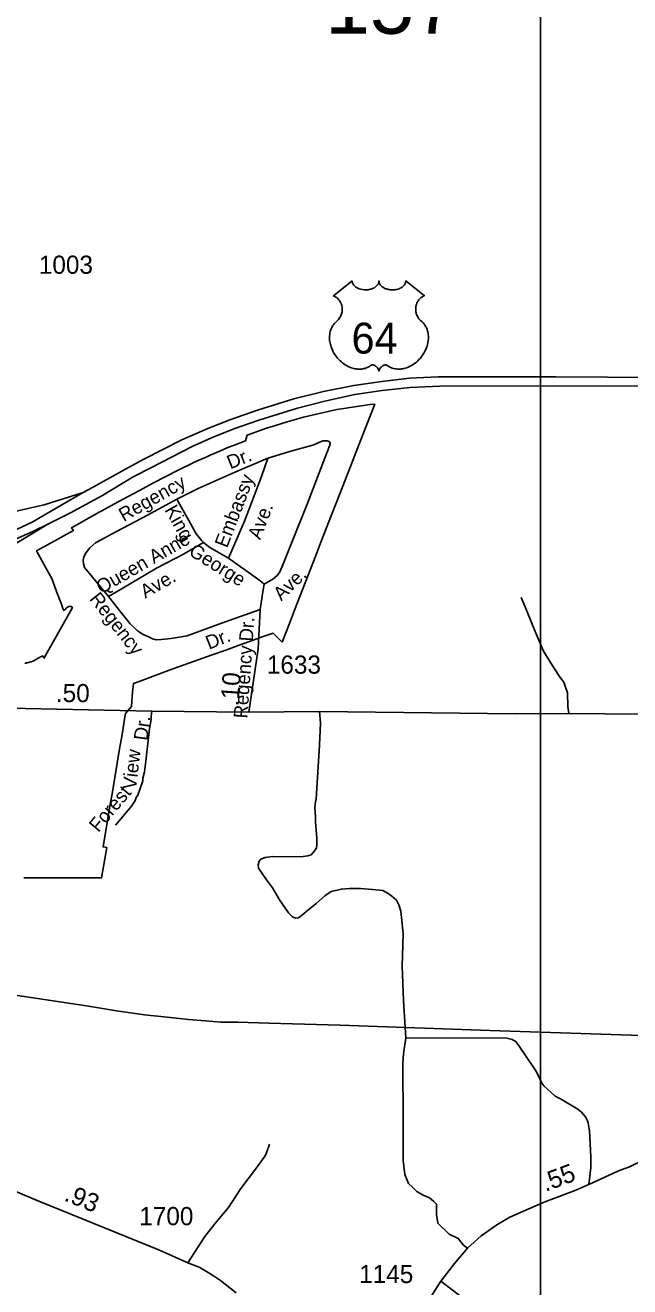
# Model space of a CAD drawing. Extents: x 2220236 to 2384410, y 720751 to 894131.
# Drawn here: x 2315152 to 2319308, y 805990 to 814659 of the extents above; entities that cross this region are included whole.
import ezdxf

# ---------------------------------------------------------------- set-up
doc = ezdxf.new("R2010")
doc.units = 0
doc.layers.add('Default', color=7, linetype='Continuous')

msp = doc.modelspace()

# ---------------------------------------------------------------- linework, layer by layer
at = {"layer": 'Default'}
for p, q in [((2316753.8, 810373.6), (2316767.3, 810645.1)), ((2316687.7, 809938.7), (2316753.8, 810373.6))]:
    msp.add_line(p, q, dxfattribs=at)
for points in [[(2299633.7, 818158.8), (2318694.1, 818158.8), (2318694.1, 801601.3), (2299633.7, 801601.3), (2299633.7, 818158.8)], [(2315308.1, 811230), (2315463.3, 811307.6), (2315678.7, 811425.8), (2315893.2, 811555), (2316019.6, 811620.7), (2316298.6, 811764.4), (2316431, 811823), (2316584.7, 811885.8), (2316756.5, 811944.4), (2317023.4, 812028.4), (2317220.6, 812076.9), (2317416.8, 812121.9), (2317605.7, 812149.8), (2317797.3, 812170.3), (2318002.1, 812178.1), (2318806.7, 812181.1), (2320179.6, 812177.1)], [(2320218, 812234.7), (2318799.7, 812243.8), (2317990.9, 812243.8), (2317792.8, 812234.7), (2317602.7, 812211.5), (2317409.6, 812184.2), (2317201.4, 812142.7), (2316997.2, 812091.1), (2316748.5, 812013.2), (2316558.4, 811948.5), (2316405.8, 811886.8), (2316228.8, 811809.9), (2315966, 811676.4), (2315835.6, 811606.6), (2315713.3, 811536.8), (2315613.2, 811483.2), (2315550.2, 811447.3)], [(2315150.8, 810273.6), (2315152, 810274.9), (2315153.2, 810275.2), (2315155, 810275.6), (2315156, 810275.8), (2315157.8, 810276.2), (2315159, 810276.5), (2315160.8, 810276.9), (2315162, 810277.2), (2315163.5, 810277.6), (2315165, 810277.9), (2315166.5, 810278.2), (2315167.8, 810278.5), (2315169.5, 810278.9), (2315170.8, 810279.2), (2315172.2, 810279.6), (2315173.8, 810279.9), (2315175.2, 810280.2), (2315176.5, 810280.5), (2315178.2, 810280.9), (2315181, 810281.6), (2315185.2, 810282.5), (2315188, 810284.2), (2315191.2, 810284.4), (2315194, 810285.4), (2315197, 810286.6), (2315199.8, 810287.7), (2315202.5, 810288.8), (2315205.2, 810289.9), (2315209.8, 810291.7), (2315212.2, 810293.1), (2315213.5, 810293.9), (2315217.2, 810296), (2315218.5, 810296.8), (2315219.8, 810297.5), (2315221.2, 810298.3), (2315222.2, 810298.9), (2315224, 810299.9), (2315225, 810300.4), (2315226.5, 810301.3), (2315227.5, 810301.9), (2315229, 810302.8), (2315231, 810303.4), (2315232.2, 810303.5), (2315233.2, 810304.2), (2315234.5, 810305.2), (2315235.5, 810306), (2315237, 810307), (2315239.5, 810308.9), (2315240.2, 810309.5), (2315241.8, 810310.7), (2315243.2, 810310.4), (2315244.5, 810311.1), (2315245.8, 810311.8), (2315247.2, 810312.5), (2315248.5, 810313.2), (2315249.8, 810313.9), (2315251, 810314.6), (2315252.2, 810315.4), (2315253.8, 810316.1), (2315255, 810316.9), (2315256.2, 810317.6), (2315257.5, 810318.4), (2315258.8, 810319.1), (2315260, 810319.9), (2315261.2, 810320.6), (2315262.8, 810321.4), (2315264, 810322.2), (2315265.2, 810322.9), (2315266.5, 810323.8), (2315267.8, 810324.5), (2315269, 810325.3), (2315270.2, 810326.1), (2315282.5, 810309.3), (2315282.5, 810311.8), (2315473.5, 810652.8), (2315476.2, 810657.9), (2315469.8, 810662.2), (2315461.5, 810666), (2315451.5, 810664.8), (2315442.8, 810660.1), (2315435.2, 810655.1), (2315427.2, 810644.2), (2315422.5, 810641), (2315416.2, 810637.9), (2315410.2, 810651.2), (2315399.8, 810680.1), (2315374.5, 810749.2), (2315334.5, 810855.9), (2315293, 810931.4), (2315229.2, 811047.7), (2315349.8, 811114.3), (2315482.5, 811187.5), (2315470.8, 811205.4), (2315490, 811216.1), (2315592.2, 811273.6), (2315664.5, 811314.2), (2315678, 811321.6), (2315765.2, 811369.6), (2315825.8, 811402.9), (2315853.8, 811417.9), (2315941.2, 811465), (2316029.5, 811512.6), (2316033.8, 811514.9), (2316118.5, 811558.8), (2316203, 811602.5), (2316207.8, 811604.7), (2316306.2, 811652), (2316309.2, 811653.4), (2316399.2, 811693.6), (2316422.8, 811704.1), (2316493, 811734.9), (2316543.5, 811757), (2316582.2, 811772), (2316665.2, 811804.2), (2316676.5, 811842.1), (2316684, 811844.8), (2316778.2, 811878.2), (2316809.5, 811889.3), (2316872, 811908.5), (2316953.2, 811933.6), (2316967.8, 811937.7), (2317048.8, 811960.8), (2317064.8, 811964.8), (2317153.5, 811986.8), (2317163.8, 811989), (2317294.2, 812017.4), (2317356.8, 812027.7), (2317414.2, 812037.2), (2317523.5, 812053.8), (2317553.8, 812056), (2317450, 811787.5), (2317403.2, 811667.3), (2317366.8, 811573.8), (2317330.8, 811480.9), (2317294, 811386.7), (2317258, 811294.1), (2317221.2, 811199.5), (2317184.8, 811105.7), (2317149, 811014.1), (2317112.5, 810920.2), (2317076, 810826.6), (2317039.5, 810733), (2317003.2, 810640.2), (2316967.2, 810547.5), (2316917.8, 810420.3), (2316916.2, 810421.8), (2316856.5, 810482.4), (2316781.2, 810455.6), (2316717.8, 810432.8), (2316623.2, 810398.9), (2316530, 810365.5), (2316436.2, 810331.9), (2316341.5, 810297.9), (2316173.5, 810237.7), (2316111.8, 810215.6), (2315933.8, 810149.7), (2315895, 810135.4), (2315894.8, 810133.8), (2315890, 810079), (2315882.5, 809978.2), (2315841, 809928.6), (2315839.5, 809919.6), (2315817.2, 809785.8), (2315800.5, 809687.1), (2315784, 809588.6), (2315767.5, 809490), (2315751, 809391.4), (2315734.2, 809292.8), (2315717.8, 809194.2), (2315687.2, 809011.9), (2315701.2, 809009.6), (2315711.8, 809007.8), (2315676.2, 808798.9), (2315141.5, 808798.9)], [(2315150.8, 810273.6), (2315152, 810274.9), (2315153.2, 810275.2), (2315155, 810275.6), (2315156, 810275.8), (2315157.8, 810276.2), (2315159, 810276.5), (2315160.8, 810276.9), (2315162, 810277.2), (2315163.5, 810277.6), (2315165, 810277.9), (2315166.5, 810278.2), (2315167.8, 810278.5), (2315169.5, 810278.9), (2315170.8, 810279.2), (2315172.2, 810279.6), (2315173.8, 810279.9), (2315175.2, 810280.2), (2315176.5, 810280.5), (2315178.2, 810280.9), (2315181, 810281.6), (2315185.2, 810282.5), (2315188, 810284.2), (2315191.2, 810284.4), (2315194, 810285.4), (2315197, 810286.6), (2315199.8, 810287.7), (2315202.5, 810288.8), (2315205.2, 810289.9), (2315209.8, 810291.7), (2315212.2, 810293.1), (2315213.5, 810293.9), (2315217.2, 810296), (2315218.5, 810296.8), (2315219.8, 810297.5), (2315221.2, 810298.3), (2315222.2, 810298.9), (2315224, 810299.9), (2315225, 810300.4), (2315226.5, 810301.3), (2315227.5, 810301.9), (2315229, 810302.8), (2315231, 810303.4), (2315232.2, 810303.5), (2315233.2, 810304.2), (2315234.5, 810305.2), (2315235.5, 810306), (2315237, 810307), (2315239.5, 810308.9), (2315240.2, 810309.5), (2315241.8, 810310.7), (2315243.2, 810310.4), (2315244.5, 810311.1), (2315245.8, 810311.8), (2315247.2, 810312.5), (2315248.5, 810313.2), (2315249.8, 810313.9), (2315251, 810314.6), (2315252.2, 810315.4), (2315253.8, 810316.1), (2315255, 810316.9), (2315256.2, 810317.6), (2315257.5, 810318.4), (2315258.8, 810319.1), (2315260, 810319.9), (2315261.2, 810320.6), (2315262.8, 810321.4), (2315264, 810322.2), (2315265.2, 810322.9), (2315266.5, 810323.8), (2315267.8, 810324.5), (2315269, 810325.3), (2315270.2, 810326.1), (2315282.5, 810309.3), (2315282.5, 810311.8), (2315473.5, 810652.8), (2315476.2, 810657.9), (2315469.8, 810662.2), (2315461.5, 810666), (2315451.5, 810664.8), (2315442.8, 810660.1), (2315435.2, 810655.1), (2315427.2, 810644.2), (2315422.5, 810641), (2315416.2, 810637.9), (2315410.2, 810651.2), (2315399.8, 810680.1), (2315374.5, 810749.2), (2315334.5, 810855.9), (2315293, 810931.4), (2315229.2, 811047.7), (2315349.8, 811114.3), (2315482.5, 811187.5), (2315470.8, 811205.4), (2315490, 811216.1), (2315592.2, 811273.6), (2315664.5, 811314.2), (2315678, 811321.6), (2315765.2, 811369.6), (2315825.8, 811402.9), (2315853.8, 811417.9), (2315941.2, 811465), (2316029.5, 811512.6), (2316033.8, 811514.9), (2316118.5, 811558.8), (2316203, 811602.5), (2316207.8, 811604.7), (2316306.2, 811652), (2316309.2, 811653.4), (2316399.2, 811693.6), (2316422.8, 811704.1), (2316493, 811734.9), (2316543.5, 811757), (2316582.2, 811772), (2316665.2, 811804.2), (2316676.5, 811842.1), (2316684, 811844.8), (2316778.2, 811878.2), (2316809.5, 811889.3), (2316872, 811908.5), (2316953.2, 811933.6), (2316967.8, 811937.7), (2317048.8, 811960.8), (2317064.8, 811964.8), (2317153.5, 811986.8), (2317163.8, 811989), (2317294.2, 812017.4), (2317356.8, 812027.7), (2317414.2, 812037.2), (2317523.5, 812053.8), (2317553.8, 812056), (2317450, 811787.5), (2317403.2, 811667.3), (2317366.8, 811573.8), (2317330.8, 811480.9), (2317294, 811386.7), (2317258, 811294.1), (2317221.2, 811199.5), (2317184.8, 811105.7), (2317149, 811014.1), (2317112.5, 810920.2), (2317076, 810826.6), (2317039.5, 810733), (2317003.2, 810640.2), (2316967.2, 810547.5), (2316917.8, 810420.3), (2316916.2, 810421.8), (2316856.5, 810482.4), (2316781.2, 810455.6), (2316717.8, 810432.8), (2316623.2, 810398.9), (2316530, 810365.5), (2316436.2, 810331.9), (2316341.5, 810297.9), (2316173.5, 810237.7), (2316111.8, 810215.6), (2315933.8, 810149.7), (2315895, 810135.4), (2315894.8, 810133.8), (2315890, 810079), (2315882.5, 809978.2), (2315841, 809928.6), (2315839.5, 809919.6), (2315817.2, 809785.8), (2315800.5, 809687.1), (2315784, 809588.6), (2315767.5, 809490), (2315751, 809391.4), (2315734.2, 809292.8), (2315717.8, 809194.2), (2315687.2, 809011.9), (2315701.2, 809009.6), (2315711.8, 809007.8), (2315676.2, 808798.9), (2315141.5, 808798.9)], [(2316795.1, 810818.1), (2316854.7, 810851.9), (2316884.6, 810877.7), (2316900.4, 810897.6), (2316918.3, 810939.4), (2316985.9, 811112.3), (2317089.2, 811366.8), (2317214.4, 811690.9), (2317246.2, 811774.4), (2317248.2, 811784.3), (2317246.2, 811792.3), (2317240.2, 811798.3), (2317228.3, 811802.2), (2317196.5, 811802.2), (2317128.9, 811774.4), (2316977.9, 811732.6), (2316819, 811684.9)], [(2316193.1, 811402.6), (2316340.1, 811476.2), (2316566.6, 811575.6), (2316819, 811684.9)], [(2316819, 811684.9), (2316775.3, 811557.7), (2316658, 811251.5), (2316549.5, 810996.7)], [(2315550.2, 811447.3), (2315402.6, 811363.4), (2315198.3, 811244.2), (2314996.9, 811150.8), (2314760.9, 811055.2), (2314603.5, 810999.8), (2314446.7, 810954.9)], [(2315550.2, 811447.3), (2315281.1, 811362.8), (2315080.5, 811317.1), (2314865.9, 811271.4), (2314661.2, 811229.6), (2314584.8, 811219.7)], [(2315724.2, 810732.6), (2315612.9, 810865.8), (2315559.3, 810933.4), (2315551.4, 810957.3), (2315549.4, 810983.1), (2315555.3, 811007), (2315571.2, 811036.8), (2315595.1, 811068.6), (2315634.8, 811102.4), (2315777.9, 811179.9), (2315992.4, 811293.3), (2316193.1, 811402.6)], [(2316193.1, 811402.6), (2316288.5, 811235.6), (2316326.2, 811164), (2316348.1, 811138.2), (2316366, 811116.3), (2316377.1, 811103.4)], [(2314253, 810623.4), (2314282, 810612.8), (2314307.9, 810614.4), (2314358.6, 810633.4), (2314405, 810665.1), (2314462.1, 810708.7), (2314570.6, 810784.5), (2314647.9, 810839.6), (2314713.3, 810879.7), (2314819.7, 810942.2), (2315120.6, 811117.7), (2315308.1, 811230)], [(2314386.1, 810869.5), (2314572.9, 810926.9), (2314746.6, 810984.5), (2314883.7, 811041.1), (2315034, 811105), (2315208.3, 811182.5), (2315308.1, 811230)], [(2316377.1, 811103.4), (2316240.2, 811023.3), (2316054.3, 810927), (2315805.7, 810780.3), (2315724.2, 810732.6)], [(2316549.5, 810996.7), (2316421.6, 811070.6), (2316377.1, 811103.4)], [(2316549.5, 810996.7), (2316748.3, 810855), (2316778.9, 810832.1), (2316795.1, 810818.1)], [(2316795.1, 810818.1), (2316785.2, 810766.4), (2316773.3, 810688.9), (2316767.3, 810645.1)], [(2315724.2, 810732.6), (2315807.7, 810625.3), (2315873.2, 810545.7), (2315922.9, 810498), (2315962.6, 810472.2), (2315994.4, 810458.2), (2316026.2, 810442.3), (2316052, 810436.4), (2316085.8, 810438.4), (2316155.4, 810444.3), (2316264.6, 810462.2), (2316483.2, 810543.7), (2316767.3, 810645.1)], [(2318889.5, 809928.4), (2318880.8, 809978.3), (2318880, 810072.3), (2318853.1, 810143.8), (2318828.9, 810177.6), (2318786.2, 810243.1), (2318714.9, 810358.2), (2318661.6, 810481.7), (2318598, 810638.9), (2318560.2, 810727.1)], [(2314930.8, 809968.1), (2316020.8, 809946.1), (2316687.7, 809938.7)], [(2315771.2, 809161), (2315883.6, 809294.2), (2315907.2, 809332.4), (2315915, 809352.5), (2315924.8, 809368.5), (2315959.8, 809467), (2315959.6, 809485), (2315971, 809529.1), (2315980.3, 809601.1), (2316006, 809825.4), (2316017.5, 809888.2), (2316016.9, 809909.5), (2316020.8, 809946.1)], [(2316687.7, 809938.7), (2317173.7, 809942), (2318521.4, 809927.4), (2318889.5, 809928.4), (2319880.8, 809919.2)], [(2317768.5, 807699.7), (2317753, 807954.8), (2317743.1, 808196.3), (2317749.7, 808413), (2317739.8, 808505.6), (2317733.2, 808571.7), (2317719.9, 808614.7), (2317703.4, 808646.1), (2317672, 808674.3), (2317645.6, 808692.5), (2317610.8, 808712.3), (2317538.1, 808720.6), (2317457.1, 808727.2), (2317381.1, 808727.2), (2317324.9, 808722.2), (2317253.8, 808705.7), (2317210.9, 808675.9), (2317151.4, 808623), (2317078.6, 808563.5), (2317060.5, 808546.9), (2317030.7, 808525.4), (2317009.2, 808522.1), (2316989.4, 808532), (2316961.3, 808560.1), (2316900.1, 808647.8), (2316850.5, 808732.2), (2316810.9, 808785.1), (2316754.7, 808866.1), (2316753, 808889.3), (2316759.6, 808914.1), (2316771.2, 808929), (2316801, 808940.5), (2316850.5, 808945.5), (2317045.6, 808943.8), (2317095.2, 808950.5), (2317116.6, 808957.1), (2317131.5, 808973.6), (2317153, 809003.4), (2317156.3, 809028.2), (2317156.3, 809071.2), (2317151.4, 809130.7), (2317148.1, 809185.3), (2317146.4, 809218.4), (2317143.2, 809279.9), (2317146.8, 809323.8), (2317150.5, 809339.8), (2317173.7, 809712.1), (2317180.3, 809864.2), (2317173.7, 809942)], [(2312056.4, 808445.5), (2312579.2, 808361), (2313532.2, 808223.5), (2314032.9, 808144.9), (2314941.7, 808014.6), (2315572.6, 807919.5), (2315778.9, 807885.7), (2315971.1, 807857.7), (2316127.1, 807843.5), (2316273.2, 807827.1), (2316391.2, 807818.3), (2316495.3, 807807.5), (2316613.3, 807808.8), (2316827.2, 807801.1), (2317317.1, 807788.3), (2318345.2, 807751.5), (2319665, 807707.7)], [(2318192.4, 806255), (2318164.3, 806276.5), (2318128, 806321.2), (2318066.2, 806351), (2317988.3, 806426.2), (2317980, 806487.4), (2317980, 806537), (2317978.4, 806556.8), (2317960.2, 806576.7), (2317930.4, 806599.8), (2317887.5, 806619.7), (2317844.5, 806644.5), (2317814.7, 806674.3), (2317785.8, 806699.9), (2317760.2, 806761.9), (2317748.6, 806857.8), (2317749.5, 807131.6), (2317747.8, 807528.5), (2317752.8, 807589.7), (2317768.5, 807699.7)], [(2317768.5, 807699.7), (2318461.5, 807698.8), (2318499.7, 807689.2), (2318525.9, 807673.3), (2318586.8, 807586.1), (2318666.1, 807467.1), (2318702.8, 807389.6), (2318717, 807371.5), (2318741.4, 807347.9), (2318795.7, 807300.5), (2318831.9, 807281), (2318950.6, 807210.2), (2318974.9, 807190.4), (2319003.2, 807156.7), (2319017.5, 807130.9), (2319021.5, 807115.1), (2319030.1, 807061.2), (2319040.2, 806883.4), (2319038.7, 806809.1), (2319027.1, 806693.3)], [(2316269.3, 806154.9), (2316385.9, 806334.4), (2316463.6, 806433.6), (2316549, 806534.7), (2316633.5, 806665.4), (2316734.6, 806797.5), (2316799.9, 806889.3), (2316810.8, 806909.3), (2316831.3, 806970.3)], [(2317434.6, 805276.7), (2317740.1, 805631.9), (2317852.5, 805783.1), (2318009.8, 806027.6), (2318102.5, 806149.6), (2318192.4, 806255), (2318285, 806339.4), (2318393.2, 806416.3), (2318482.5, 806467.5), (2318707.7, 806565.9), (2318749.4, 806582.4), (2318926.3, 806648.6), (2319027.1, 806693.3), (2319221, 806781.3), (2319248.9, 806793.7), (2319304.7, 806814.1), (2319418.1, 806869.4), (2319485.8, 806915.7), (2319578.8, 806979.7)], [(2314375, 806944.4), (2315234.7, 806581.6), (2316075.1, 806240.1), (2316269.3, 806154.9), (2316347, 806123.5), (2316396.6, 806095.4), (2316439.6, 806068.9), (2316494.1, 806032.6), (2316601.6, 805948.2)], [(2318009.8, 806027.6), (2318495.7, 805655.5), (2318811.4, 805410.7), (2319047.8, 805228.8), (2319115.5, 805177.5), (2319148.6, 805154.3), (2319158.5, 805152.7), (2319170.1, 805164.3), (2319192.2, 805189.6), (2319229.6, 805223.8), (2319254.4, 805243.7), (2319297.3, 805251.9)]]:
    msp.add_lwpolyline(points, dxfattribs=at)
msp.add_lwpolyline([(2317399.3, 812901.8), (2317399.6, 812896.5), (2317400.9, 812890.2), (2317401.9, 812886.9), (2317404.9, 812880.7), (2317409.7, 812873.3), (2317416.5, 812866.1), (2317424.2, 812859.8), (2317429.4, 812856.4), (2317438.1, 812851.7), (2317448.1, 812847.5), (2317459.2, 812844.3), (2317470.5, 812842.1), (2317482.9, 812840.7), (2317495.1, 812840.5), (2317508.3, 812841.5), (2317522.9, 812844.3), (2317529.7, 812846), (2317537.2, 812848.6), (2317544.2, 812851.5), (2317551.8, 812855.6), (2317558, 812859.5), (2317562.8, 812863), (2317569.6, 812869.6), (2317575.1, 812876.3), (2317577.3, 812880.1), (2317579.3, 812883.8), (2317582, 812891.5), (2317582.8, 812895), (2317583.3, 812902.1), (2317583.8, 812896.1), (2317584.4, 812892.4), (2317585.4, 812888.7), (2317586.9, 812884.8), (2317589.6, 812879.4), (2317592.7, 812874.8), (2317598.4, 812868.1), (2317602, 812864.7), (2317605.2, 812862.1), (2317614, 812856), (2317624.2, 812850.9), (2317629.2, 812848.7), (2317634.3, 812846.9), (2317640.9, 812844.9), (2317647.6, 812843.3), (2317654.3, 812842.1), (2317661.2, 812841.2), (2317668.1, 812840.6), (2317673.8, 812840.5), (2317680.8, 812840.5), (2317687.3, 812840.9), (2317693.9, 812841.7), (2317701.2, 812842.9), (2317707, 812844.2), (2317714.8, 812846.2), (2317721.8, 812848.8), (2317727.9, 812851.4), (2317735.9, 812855.6), (2317742.3, 812859.6), (2317747.1, 812863.4), (2317752.7, 812868.6), (2317758, 812874.7), (2317761.1, 812879.2), (2317763.3, 812883.9), (2317765.4, 812888.7), (2317766.6, 812893.9), (2317767.2, 812898.4), (2317767.3, 812902.2), (2317895.9, 812799.8), (2317892.9, 812798.6), (2317885.9, 812795.2), (2317880.4, 812791.9), (2317871.5, 812785.7), (2317867.7, 812782.3), (2317863.9, 812778.7), (2317860.4, 812774.9), (2317857.4, 812771.3), (2317853.6, 812766.2), (2317850.3, 812761), (2317847, 812755.3), (2317844.6, 812750.3), (2317840.7, 812740), (2317838.8, 812733.5), (2317837.6, 812727.9), (2317836.1, 812716.5), (2317835.7, 812711), (2317835.7, 812705.6), (2317836, 812699.9), (2317836.5, 812694.4), (2317837.5, 812688.7), (2317838.4, 812683.7), (2317840, 812677.6), (2317842.3, 812670.4), (2317845.1, 812663.5), (2317851, 812652.3), (2317858.5, 812640.9), (2317863.9, 812634.5), (2317869.3, 812629.1), (2317877.2, 812622.4), (2317881.5, 812618.6), (2317886.4, 812613.6), (2317894.5, 812604.3), (2317897.7, 812599.9), (2317901, 812595), (2317904.1, 812589.9), (2317907.1, 812584.4), (2317909.5, 812579.6), (2317914.1, 812568.6), (2317917.4, 812557.9), (2317918.9, 812552.3), (2317921.3, 812539.6), (2317922.2, 812533.4), (2317923.2, 812521.1), (2317923.2, 812506.2), (2317922.1, 812492.1), (2317919.4, 812475.6), (2317917.2, 812465.7), (2317913.8, 812454.2), (2317910.6, 812444.3), (2317904.7, 812429.6), (2317899.5, 812419), (2317892.7, 812406.5), (2317888.1, 812399), (2317882.7, 812390.9), (2317875.9, 812381.7), (2317868, 812371.8), (2317858.5, 812361.4), (2317850.9, 812353.7), (2317840.8, 812344.7), (2317834.8, 812339.7), (2317826.1, 812333.2), (2317814.3, 812325.3), (2317802.6, 812318.5), (2317792.6, 812313.4), (2317783.8, 812309.6), (2317772.4, 812305.3), (2317753.4, 812300.1), (2317746.5, 812298.6), (2317738.3, 812297.4), (2317730.7, 812296.6), (2317723.2, 812296.2), (2317713.2, 812296.2), (2317703.2, 812296.9), (2317693.8, 812298.3), (2317684, 812300.4), (2317673.8, 812303.4), (2317664.5, 812307), (2317655, 812311.7), (2317639.1, 812321.7), (2317634.5, 812324.1), (2317632, 812324.8), (2317625.8, 812325.1), (2317620, 812323.9), (2317614.1, 812321.6), (2317610.5, 812319.7), (2317605.8, 812316.5), (2317602.1, 812313.7), (2317597.7, 812309.5), (2317594.7, 812306), (2317592.4, 812303.2), (2317587.9, 812296.2), (2317586.3, 812292.8), (2317584.6, 812288.5), (2317583.2, 812282.1), (2317581.1, 812290.2), (2317578.8, 812295.5), (2317576.1, 812300.1), (2317573.2, 812304.1), (2317568.7, 812309.2), (2317564.7, 812313.1), (2317559.8, 812317.1), (2317554.7, 812320.2), (2317550.5, 812322.3), (2317546.7, 812323.8), (2317542.1, 812324.9), (2317538.3, 812325.2), (2317535.2, 812325.1), (2317530.9, 812324.2), (2317525.1, 812320), (2317519.6, 812316.2), (2317513.6, 812312.4), (2317506.5, 812308.6), (2317501.2, 812306.2), (2317495, 812303.8), (2317487.7, 812301.3), (2317479.8, 812299.3), (2317471.7, 812297.7), (2317464.5, 812296.6), (2317456.9, 812295.9), (2317449.9, 812295.6), (2317442.7, 812295.7), (2317436, 812296.3), (2317428.2, 812296.9), (2317418.4, 812298.4), (2317410.4, 812300.2), (2317401.9, 812302.5), (2317393.1, 812305.2), (2317383.8, 812308.8), (2317372.1, 812313.9), (2317364, 812318.1), (2317351.1, 812325.4), (2317336.1, 812335.8), (2317324.8, 812345), (2317316.4, 812352.6), (2317304.2, 812365), (2317297, 812373.1), (2317285.8, 812387.7), (2317278.5, 812398.3), (2317273.9, 812406), (2317267, 812418.5), (2317263.3, 812426.3), (2317258.4, 812437.7), (2317254.6, 812448.1), (2317251.4, 812458), (2317249.7, 812464.3), (2317247.2, 812475.4), (2317245.8, 812483.2), (2317244.3, 812493.9), (2317243.5, 812505.2), (2317243.4, 812515.6), (2317243.6, 812524.3), (2317244.6, 812534.4), (2317246.3, 812545.1), (2317248.4, 812554.3), (2317250.3, 812560.9), (2317253, 812569), (2317256.6, 812577.9), (2317260.8, 812586.4), (2317264.9, 812593.4), (2317270, 812601), (2317275, 812607.5), (2317281.6, 812614.6), (2317288.4, 812621.2), (2317294.7, 812626.3), (2317302.1, 812633.6), (2317306, 812638), (2317310.7, 812644.1), (2317314.4, 812649.8), (2317317.4, 812654.9), (2317321.3, 812662.4), (2317323.6, 812668.1), (2317326.6, 812676.7), (2317328.1, 812682.8), (2317329.6, 812690.6), (2317330.6, 812698), (2317330.9, 812707.2), (2317330.7, 812714.8), (2317329.7, 812723.7), (2317328.1, 812732.2), (2317326, 812739.6), (2317322.9, 812748.1), (2317319.9, 812754.4), (2317315, 812762.8), (2317309.5, 812770.6), (2317303.9, 812777), (2317298.2, 812782.7), (2317292.7, 812787), (2317287.5, 812790.7), (2317281, 812794.6), (2317274.7, 812797.8), (2317270.7, 812799.4)], close=True, dxfattribs=at)

# ---------------------------------------------------------------- texts
for s, height, p in [('157', 410.1, (2317215.1, 814600.7)), ('1003', 125, (2315245.3, 812950.9)), ('64', 212.5, (2317395, 812402.5)), ('1633', 125, (2316812.6, 810202.9)), ('1700', 125, (2315935.7, 806412.8)), ('1145', 125, (2317447.3, 806014.7))]:
    msp.add_text(s, height=height, dxfattribs=at).set_placement(p)
for s, height, rotation, p in [('Dr.', 95, 22.11605, (2316561.5, 811606.4)), ('Embassy', 95, 68.90605, (2316539.1, 811062)), ('Regency', 95, 29.39511, (2315828.5, 811244.4)), ('King', 95, 299.50231, (2316107, 811329)), ('Ave.', 95, 68.90605, (2316767.1, 811118)), ('Queen Anne', 95, 29.72293, (2315674.1, 810748.5)), ('George', 95, 327.9834, (2316269.2, 811022.6)), ('Ave.', 95, 29.72293, (2315976.7, 810717.4)), ('Ave.', 95, 44.14536, (2316912.1, 810698.8)), ('Regency', 95, 308.15504, (2315588.3, 810715.6)), ('Dr.', 95, 86.10346, (2316715.9, 810421.8)), ('Dr.', 95, 21.62537, (2316414.8, 810367.1)), ('Regency', 95, 85.94282, (2316678.6, 809893)), ('.10', 125, 85.94282, (2316618.1, 809976.4)), ('.50', 125, 359.47614, (2315361.9, 810008.5)), ('Dr.', 95, 82.63925, (2315990.7, 809739.8)), ('View', 95, 83.46396, (2315913.6, 809403.4)), ('Forest', 95, 49.84173, (2315654.1, 809107.6)), ('.55', 125, 20.52841, (2318727.7, 806641.4)), ('.93', 125, 337.98019, (2315412.3, 806584.1))]:
    msp.add_text(s, height=height, rotation=rotation, dxfattribs=at).set_placement(p)

doc.saveas('drawing.dxf')
